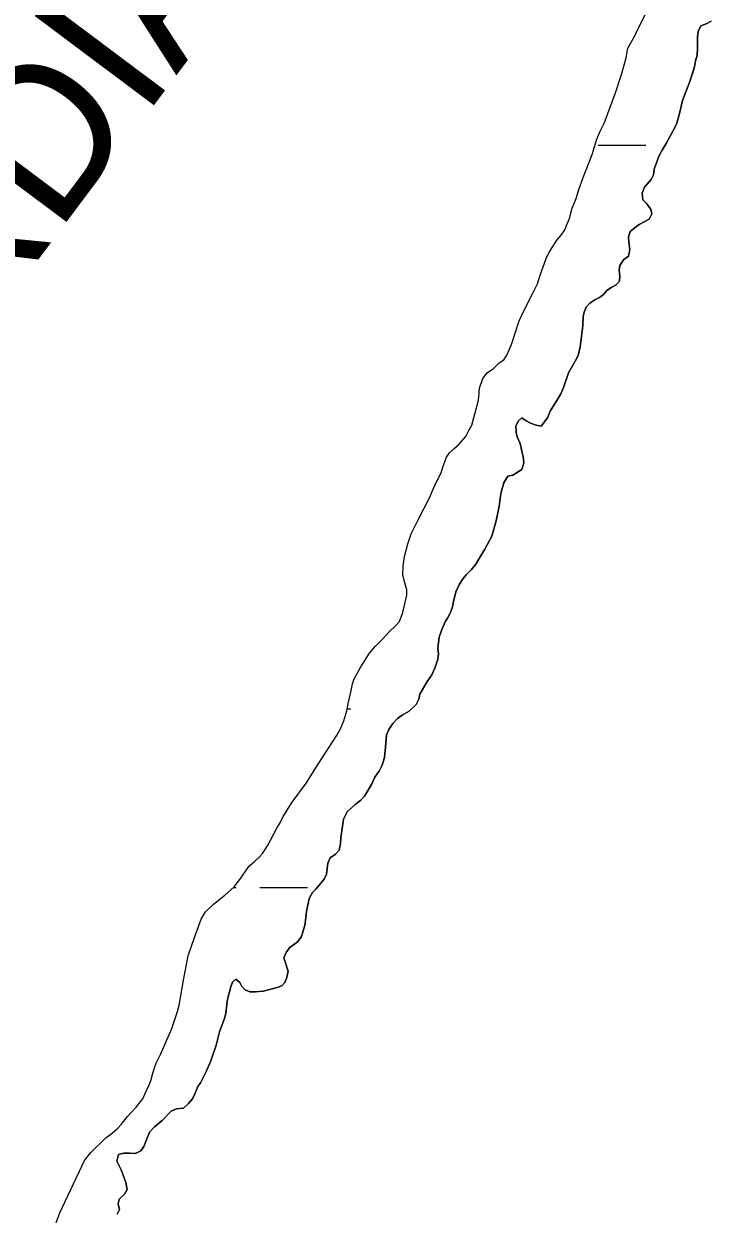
# Model space of a CAD drawing. Extents: x 3177385 to 3215275, y 903885 to 929304.
# Drawn here: x 3183054 to 3183515, y 915727 to 916526 of the extents above; entities that cross this region are included whole.
import ezdxf

# ---------------------------------------------------------------- set-up
doc = ezdxf.new("R2010")
doc.units = 0
for name, color, linetype in [('V-SITE-VEGE', 7, 'Continuous'), ('V-TOPO-GNAM-IDEN', 7, 'Continuous'), ('V-TOPO-SHOR', 7, 'Continuous'), ('V-WETL-SWMP', 7, 'Continuous')]:
    doc.layers.add(name, color=color, linetype=linetype)

msp = doc.modelspace()

# ---------------------------------------------------------------- linework, layer by layer
at = {"layer": 'V-SITE-VEGE'}
for p, q in [((3183506.27, 916517.61), (3183506.78, 916521.3)), ((3183506.78, 916521.3), (3183508.52, 916525.13)), ((3183508.52, 916525.13), (3183512.08, 916526.48)), ((3183506.33, 916510.06), (3183506.27, 916517.61)), ((3183505, 916501.59), (3183506.12, 916505.43)), ((3183506.12, 916505.43), (3183506.33, 916510.06)), ((3183503.52, 916494.68), (3183504.33, 916497.6)), ((3183504.33, 916497.6), (3183505, 916501.59)), ((3183501.13, 916487.62), (3183503.52, 916494.68)), ((3183496.35, 916475.03), (3183501.13, 916487.62)), ((3183495.54, 916472.12), (3183496.35, 916475.03)), ((3183492.46, 916459.82), (3183494.56, 916467.2)), ((3183494.56, 916467.2), (3183495.54, 916472.12)), ((3183485.2, 916446.04), (3183491.04, 916456.76)), ((3183491.04, 916456.76), (3183492.46, 916459.82)), ((3183480.63, 916437.93), (3183482.53, 916441.6)), ((3183482.53, 916441.6), (3183485.2, 916446.04)), ((3183477.29, 916428.87), (3183480.63, 916437.93)), ((3183475.2, 916421.96), (3183476.77, 916425.03)), ((3183476.77, 916425.03), (3183477.29, 916428.87)), ((3183469.07, 916412.79), (3183470.81, 916416.62)), ((3183470.81, 916416.62), (3183475.2, 916421.96)), ((3183469.64, 916408.31), (3183469.07, 916412.79)), ((3183472.07, 916405.66), (3183469.64, 916408.31)), ((3183474.95, 916401.93), (3183472.07, 916405.66)), ((3183475.68, 916398.84), (3183474.95, 916401.93)), ((3183467.27, 916391.54), (3183473.79, 916395.16)), ((3183473.79, 916395.16), (3183475.68, 916398.84)), ((3183459.92, 916383.16), (3183461.05, 916386.84)), ((3183461.05, 916386.84), (3183464.47, 916389.57)), ((3183464.47, 916389.57), (3183467.27, 916391.54)), ((3183460.19, 916379.92), (3183459.92, 916383.16)), ((3183460.9, 916374.82), (3183460.19, 916379.92)), ((3183456.97, 916368.24), (3183460.08, 916370.36)), ((3183460.08, 916370.36), (3183460.9, 916374.82)), ((3183453.64, 916361.04), (3183454.29, 916364.11)), ((3183454.21, 916356.87), (3183453.64, 916361.04)), ((3183454.29, 916364.11), (3183456.97, 916368.24)), ((3183451.67, 916351.04), (3183453.86, 916353.64)), ((3183453.86, 916353.64), (3183454.21, 916356.87)), ((3183440.62, 916342.55), (3183443.11, 916344.52)), ((3183443.11, 916344.52), (3183445.46, 916347.27)), ((3183445.46, 916347.27), (3183448.41, 916349.39)), ((3183448.41, 916349.39), (3183451.67, 916351.04)), ((3183431.6, 916336.18), (3183433.95, 916338.77)), ((3183433.95, 916338.77), (3183437.37, 916341.05)), ((3183437.37, 916341.05), (3183440.62, 916342.55)), ((3183429.29, 916323.88), (3183429.67, 916329.73)), ((3183429.67, 916329.73), (3183430.33, 916332.81)), ((3183430.33, 916332.81), (3183431.6, 916336.18)), ((3183428.08, 916312.8), (3183429.29, 916323.88)), ((3183427.58, 916309.41), (3183428.08, 916312.8)), ((3183426.12, 916303.57), (3183427.58, 916309.41)), ((3183419.81, 916292.09), (3183424.22, 916299.9)), ((3183424.22, 916299.9), (3183426.12, 916303.57)), ((3183416.14, 916281.5), (3183419.81, 916292.09)), ((3183414.55, 916277.82), (3183416.14, 916281.5)), ((3183407.47, 916266.35), (3183412.66, 916274.46)), ((3183412.66, 916274.46), (3183414.55, 916277.82)), ((3183405.72, 916261.75), (3183407.47, 916266.35)), ((3183384.38, 916256.3), (3183386.12, 916259.67)), ((3183386.12, 916259.67), (3183388.46, 916261.8)), ((3183388.46, 916261.8), (3183391.21, 916259.77)), ((3183391.21, 916259.77), (3183394.27, 916258.19)), ((3183394.27, 916258.19), (3183397.96, 916256.91)), ((3183397.96, 916256.91), (3183401.34, 916256.25)), ((3183401.34, 916256.25), (3183405.72, 916261.75)), ((3183384.48, 916251.83), (3183384.38, 916256.3)), ((3183385.37, 916248.89), (3183384.48, 916251.83)), ((3183387.17, 916244.56), (3183385.37, 916248.89)), ((3183388.49, 916239.45), (3183387.17, 916244.56)), ((3183389.22, 916235.75), (3183388.49, 916239.45)), ((3183389.78, 916231.42), (3183389.22, 916235.75)), ((3183382.44, 916223.35), (3183388.49, 916226.97)), ((3183388.49, 916226.97), (3183389.78, 916231.42)), ((3183374.59, 916211.88), (3183376.21, 916218.02)), ((3183376.21, 916218.02), (3183379.04, 916222.62)), ((3183379.04, 916222.62), (3183382.44, 916223.35)), ((3183373.77, 916207.73), (3183374.59, 916211.88)), ((3183371.12, 916192.5), (3183373.24, 916202.49)), ((3183373.24, 916202.49), (3183373.77, 916207.73)), ((3183368.21, 916182.37), (3183371.12, 916192.5)), ((3183363.64, 916173.48), (3183368.21, 916182.37)), ((3183357.5, 916163.38), (3183361.75, 916170.57)), ((3183361.75, 916170.57), (3183363.64, 916173.48)), ((3183354.53, 916159.87), (3183357.5, 916163.38)), ((3183346.23, 916149.49), (3183348.44, 916153.01)), ((3183348.44, 916153.01), (3183351.1, 916156.37)), ((3183351.1, 916156.37), (3183354.53, 916159.87)), ((3183342.55, 916138.44), (3183344.17, 916144.9)), ((3183344.17, 916144.9), (3183346.23, 916149.49)), ((3183341.89, 916134.75), (3183342.55, 916138.44)), ((3183338.56, 916127.24), (3183340.46, 916130.92)), ((3183340.46, 916130.92), (3183341.89, 916134.75)), ((3183334.77, 916119.58), (3183336.99, 916124.64)), ((3183336.99, 916124.64), (3183338.56, 916127.24)), ((3183332, 916106.97), (3183332.86, 916114.36)), ((3183332.86, 916114.36), (3183334.77, 916119.58)), ((3183332.56, 916102.96), (3183332, 916106.97)), ((3183329.98, 916093.59), (3183331.91, 916099.73)), ((3183331.91, 916099.73), (3183332.56, 916102.96)), ((3183324.94, 916084.71), (3183327.92, 916089.15)), ((3183327.92, 916089.15), (3183329.98, 916093.59)), ((3183319.9, 916076.14), (3183324.94, 916084.71)), ((3183317.35, 916069.24), (3183319.24, 916072.76)), ((3183319.24, 916072.76), (3183319.9, 916076.14)), ((3183308.17, 916062.11), (3183312.83, 916064.67)), ((3183312.83, 916064.67), (3183317.35, 916069.24)), ((3183301.78, 916056.33), (3183304.9, 916059.68)), ((3183304.9, 916059.68), (3183308.17, 916062.11)), ((3183296.96, 916040.51), (3183297.53, 916048.83)), ((3183297.53, 916048.83), (3183299.11, 916052.35)), ((3183299.11, 916052.35), (3183301.78, 916056.33)), ((3183296.26, 916033.58), (3183296.96, 916040.51)), ((3183294.66, 916028.52), (3183296.26, 916033.58)), ((3183289.78, 916020.41), (3183292.76, 916024.84)), ((3183292.76, 916024.84), (3183294.66, 916028.52)), ((3183287.56, 916015.5), (3183289.78, 916020.41)), ((3183282.84, 916007.7), (3183287.56, 916015.5)), ((3183271.15, 915997.05), (3183276.61, 916002.07)), ((3183276.61, 916002.07), (3183280.34, 916004.8)), ((3183280.34, 916004.8), (3183282.84, 916007.7)), ((3183268.62, 915992.15), (3183271.15, 915997.05)), ((3183266.78, 915979.69), (3183268.62, 915992.15)), ((3183266.73, 915975.68), (3183266.78, 915979.69)), ((3183259.83, 915966.06), (3183263.41, 915968.63)), ((3183263.41, 915968.63), (3183265.75, 915971.38)), ((3183265.75, 915971.38), (3183266.73, 915975.68)), ((3183257.23, 915955.15), (3183258.09, 915962.53)), ((3183258.09, 915962.53), (3183259.83, 915966.06)), ((3183255.64, 915951.77), (3183257.23, 915955.15)), ((3183247.83, 915942.78), (3183250.17, 915945.06)), ((3183250.17, 915945.06), (3183255.64, 915951.77)), ((3183243.82, 915930.18), (3183245.62, 915938.8)), ((3183245.62, 915938.8), (3183247.83, 915942.78)), ((3183243.46, 915925.87), (3183243.82, 915930.18)), ((3183241.49, 915916.19), (3183242.78, 915920.95)), ((3183242.78, 915920.95), (3183243.46, 915925.87)), ((3183237.87, 915909.76), (3183240.37, 915912.96)), ((3183240.37, 915912.96), (3183241.49, 915916.19)), ((3183230.39, 915903.07), (3183232.58, 915905.82)), ((3183232.58, 915905.82), (3183237.87, 915909.76)), ((3183228.64, 915899.08), (3183230.39, 915903.07)), ((3183231.46, 915889.95), (3183228.64, 915899.08)), ((3183230.64, 915885.8), (3183231.46, 915889.95)), ((3183192.95, 915879.48), (3183194.22, 915882.55)), ((3183194.22, 915882.55), (3183196.41, 915884.68)), ((3183196.41, 915884.68), (3183199, 915882.34)), ((3183199, 915882.34), (3183200.5, 915879.7)), ((3183227.18, 915880.14), (3183229.36, 915882.43)), ((3183229.36, 915882.43), (3183230.64, 915885.8)), ((3183190.52, 915869.8), (3183191.17, 915872.88)), ((3183191.17, 915872.88), (3183192.95, 915879.48)), ((3183200.5, 915879.7), (3183202.64, 915877.51)), ((3183202.64, 915877.51), (3183205.7, 915876.24)), ((3183205.7, 915876.24), (3183209.71, 915876.04)), ((3183209.71, 915876.04), (3183214.8, 915876.6)), ((3183214.8, 915876.6), (3183224.23, 915879.1)), ((3183224.23, 915879.1), (3183227.18, 915880.14)), ((3183189.8, 915861.8), (3183190.52, 915869.8)), ((3183185.49, 915849.21), (3183189, 915858.88)), ((3183189, 915858.88), (3183189.8, 915861.8)), ((3183183.22, 915840.3), (3183185.49, 915849.21)), ((3183179.55, 915829.86), (3183183.22, 915840.3)), ((3183176.69, 915822.96), (3183179.55, 915829.86)), ((3183172.74, 915814.99), (3183176.69, 915822.96)), ((3183169.11, 915807.95), (3183170.86, 915812.55)), ((3183170.86, 915812.55), (3183172.74, 915814.99)), ((3183161.28, 915798.03), (3183164.71, 915801.07)), ((3183164.71, 915801.07), (3183167.36, 915804.27)), ((3183167.36, 915804.27), (3183169.11, 915807.95)), ((3183147, 915789.72), (3183153.08, 915795.97)), ((3183153.08, 915795.97), (3183156.49, 915797.47)), ((3183156.49, 915797.47), (3183161.28, 915798.03)), ((3183138.42, 915781.82), (3183141.86, 915785.47)), ((3183141.86, 915785.47), (3183147, 915789.72)), ((3183134.6, 915772.15), (3183138.42, 915781.82)), ((3183129, 915767.44), (3183132.56, 915769.25)), ((3183132.56, 915769.25), (3183134.6, 915772.15)), ((3183116.45, 915762.36), (3183117.58, 915766.81)), ((3183119.46, 915756.61), (3183116.45, 915762.36)), ((3183117.58, 915766.81), (3183121.14, 915767.85)), ((3183121.14, 915767.85), (3183125.3, 915767.79)), ((3183125.3, 915767.79), (3183129, 915767.44)), ((3183120.81, 915753.05), (3183119.46, 915756.61)), ((3183122.6, 915748.1), (3183120.81, 915753.05)), ((3183123.46, 915743.31), (3183122.6, 915748.1)), ((3183117.33, 915733.67), (3183118.14, 915736.75)), ((3183118.14, 915736.75), (3183121.57, 915740.25)), ((3183121.57, 915740.25), (3183123.46, 915743.31)), ((3183116.78, 915726.75), (3183118.21, 915729.97)), ((3183118.21, 915729.97), (3183117.33, 915733.67))]:
    msp.add_line(p, q, dxfattribs=at)
at = {"layer": 'V-TOPO-SHOR'}
for points in [[(3183482.53, 916441.6), (3183485.2, 916446.04), (3183491.04, 916456.76), (3183492.46, 916459.82), (3183494.56, 916467.2), (3183495.54, 916472.12), (3183496.35, 916475.03), (3183501.13, 916487.62), (3183503.53, 916494.68), (3183504.33, 916497.6), (3183505, 916501.59), (3183506.12, 916505.43), (3183506.33, 916510.06), (3183506.27, 916517.61), (3183506.78, 916521.3), (3183508.52, 916525.13), (3183512.08, 916526.48), (3183515.5, 916528.28)], [(3183292.76, 916024.84), (3183294.66, 916028.52), (3183296.26, 916033.58), (3183296.96, 916040.51), (3183297.53, 916048.83), (3183299.11, 916052.35), (3183301.78, 916056.33), (3183304.9, 916059.68), (3183308.17, 916062.11), (3183312.83, 916064.67), (3183317.35, 916069.24), (3183319.24, 916072.76), (3183319.9, 916076.14), (3183324.94, 916084.71), (3183327.92, 916089.15), (3183329.98, 916093.59), (3183331.91, 916099.73), (3183332.56, 916102.96), (3183332, 916106.97), (3183332.86, 916114.36), (3183334.77, 916119.58), (3183336.99, 916124.64), (3183338.56, 916127.24), (3183340.46, 916130.92), (3183341.89, 916134.75), (3183342.55, 916138.44), (3183344.17, 916144.9), (3183346.23, 916149.49), (3183348.44, 916153.01), (3183351.1, 916156.37), (3183354.53, 916159.87), (3183357.5, 916163.38), (3183361.75, 916170.57), (3183363.64, 916173.48), (3183368.21, 916182.37), (3183371.12, 916192.5), (3183373.24, 916202.49), (3183373.77, 916207.73), (3183374.59, 916211.88), (3183376.21, 916218.02), (3183379.04, 916222.62), (3183382.44, 916223.35), (3183388.49, 916226.97), (3183389.78, 916231.42), (3183389.22, 916235.75), (3183388.49, 916239.45), (3183387.17, 916244.56), (3183385.37, 916248.89), (3183384.48, 916251.83), (3183384.38, 916256.3), (3183386.12, 916259.67), (3183388.46, 916261.8), (3183391.21, 916259.77), (3183394.27, 916258.19), (3183397.96, 916256.91), (3183401.34, 916256.25), (3183405.72, 916261.75), (3183407.47, 916266.35), (3183412.66, 916274.46), (3183414.55, 916277.82), (3183416.14, 916281.5), (3183419.81, 916292.09), (3183424.22, 916299.9), (3183426.12, 916303.57), (3183427.58, 916309.41), (3183428.08, 916312.8), (3183429.29, 916323.88), (3183429.67, 916329.73), (3183430.33, 916332.81), (3183431.6, 916336.18), (3183433.95, 916338.77), (3183437.37, 916341.05), (3183440.62, 916342.55), (3183443.11, 916344.52), (3183445.46, 916347.27), (3183448.41, 916349.39), (3183451.67, 916351.04), (3183453.86, 916353.64), (3183454.21, 916356.87), (3183453.64, 916361.04), (3183454.29, 916364.11), (3183456.97, 916368.24), (3183460.07, 916370.36), (3183460.9, 916374.82), (3183460.19, 916379.92), (3183459.92, 916383.16), (3183461.05, 916386.84), (3183464.47, 916389.57), (3183467.27, 916391.54), (3183473.79, 916395.16), (3183475.68, 916398.84), (3183474.95, 916401.93), (3183472.07, 916405.66), (3183469.64, 916408.31), (3183469.07, 916412.79), (3183470.81, 916416.62), (3183475.2, 916421.96), (3183476.78, 916425.03), (3183477.29, 916428.87), (3183480.63, 916437.93), (3183482.53, 916441.6)], [(3183116.78, 915726.75), (3183118.21, 915729.97), (3183117.33, 915733.67), (3183118.14, 915736.75), (3183121.57, 915740.25), (3183123.46, 915743.31), (3183122.6, 915748.1), (3183120.81, 915753.05), (3183119.46, 915756.61), (3183116.45, 915762.36), (3183117.58, 915766.81), (3183121.14, 915767.85), (3183125.3, 915767.79), (3183129, 915767.44), (3183132.56, 915769.25), (3183134.6, 915772.15), (3183138.42, 915781.82), (3183141.86, 915785.47), (3183147, 915789.72), (3183153.08, 915795.97), (3183156.49, 915797.47), (3183161.28, 915798.03), (3183164.71, 915801.07), (3183167.36, 915804.27), (3183169.11, 915807.95), (3183170.86, 915812.55), (3183172.74, 915814.99), (3183176.69, 915822.96), (3183179.55, 915829.86), (3183183.22, 915840.3), (3183185.49, 915849.21), (3183189, 915858.88), (3183189.8, 915861.8), (3183190.52, 915869.8), (3183191.17, 915872.88), (3183192.95, 915879.48), (3183194.22, 915882.55), (3183196.41, 915884.68), (3183199, 915882.34), (3183200.5, 915879.7), (3183202.64, 915877.51), (3183205.7, 915876.24), (3183209.71, 915876.04), (3183214.8, 915876.59), (3183224.23, 915879.1), (3183227.18, 915880.14), (3183229.36, 915882.43), (3183230.64, 915885.8), (3183231.46, 915889.95), (3183228.64, 915899.08), (3183230.39, 915903.07), (3183232.58, 915905.82), (3183237.87, 915909.76), (3183240.37, 915912.96), (3183241.49, 915916.19), (3183242.78, 915920.95), (3183243.46, 915925.87), (3183243.82, 915930.18), (3183245.62, 915938.8), (3183247.83, 915942.78), (3183250.17, 915945.06), (3183255.64, 915951.77), (3183257.23, 915955.15), (3183258.09, 915962.53), (3183259.83, 915966.06), (3183263.41, 915968.63), (3183265.75, 915971.38), (3183266.73, 915975.68), (3183266.78, 915979.69), (3183268.62, 915992.15), (3183271.15, 915997.05), (3183276.61, 916002.07), (3183280.34, 916004.8), (3183282.84, 916007.7), (3183287.56, 916015.5), (3183289.78, 916020.41), (3183292.76, 916024.84)]]:
    msp.add_lwpolyline(points, dxfattribs=at)
at = {"layer": 'V-WETL-SWMP'}
for p, q in [((3183439.65, 916444.95), (3183471.65, 916444.87)), ((3183271.19, 916066.23), (3183273.7, 916066.23)), ((3183194.84, 915946.34), (3183196.58, 915946.34)), ((3183212.58, 915946.3), (3183244.58, 915946.22))]:
    msp.add_line(p, q, dxfattribs=at)
for points in [[(3183311.22, 916146.22), (3183309.3, 916152.56), (3183308.57, 916156.27), (3183308.65, 916162.43), (3183309.65, 916168.58), (3183311.76, 916177.04), (3183314.15, 916183.79), (3183319.21, 916194.21), (3183326.32, 916207.99), (3183330.28, 916216.88), (3183334.23, 916224.85), (3183335.36, 916228.69), (3183337.91, 916235.44), (3183339.79, 916238.35), (3183342.91, 916241.24), (3183345.87, 916243.67), (3183350.71, 916249.31), (3183352.93, 916253.6), (3183354.81, 916256.81), (3183359.02, 916272.64), (3183359.52, 916275.71), (3183360.05, 916281.72), (3183362.29, 916288.16), (3183365.11, 916291.98), (3183369.31, 916295.01), (3183373.21, 916298.82), (3183376.32, 916300.78), (3183378.36, 916303.84), (3183381.37, 916311.05), (3183386.34, 916326.25), (3183388.56, 916331.31), (3183395.66, 916345.09), (3183398.83, 916351.68), (3183400.75, 916357.67), (3183404.74, 916368.87), (3183406.48, 916372.7), (3183411.83, 916381.12), (3183414.8, 916384.47), (3183417.15, 916388.14), (3183418.42, 916390.9), (3183420.48, 916395.65), (3183422.26, 916402.57), (3183424.81, 916409.01), (3183426.73, 916415.15), (3183429.61, 916423.13), (3183435.5, 916438.63), (3183438.71, 916449.07), (3183440.93, 916454.28), (3183443.78, 916460.26), (3183451.27, 916480.05), (3183455.27, 916492.33), (3183458.49, 916503.7), (3183459.65, 916510.16), (3183464.22, 916518.42), (3183465.97, 916522.41), (3183471.96, 916533.9)], [(3183515.5, 916528.28), (3183512.08, 916526.48), (3183508.52, 916525.13), (3183506.78, 916521.3), (3183506.27, 916517.61), (3183506.33, 916510.06), (3183506.12, 916505.43), (3183505, 916501.59), (3183504.33, 916497.59), (3183503.52, 916494.68), (3183501.13, 916487.62), (3183496.35, 916475.03), (3183495.54, 916472.12), (3183494.56, 916467.2), (3183492.46, 916459.82), (3183491.04, 916456.76), (3183485.2, 916446.04), (3183482.53, 916441.6)], [(3183482.53, 916441.6), (3183480.63, 916437.93), (3183477.29, 916428.87), (3183476.78, 916425.03), (3183475.2, 916421.96), (3183470.82, 916416.62), (3183469.07, 916412.79), (3183469.63, 916408.31), (3183472.07, 916405.66), (3183474.95, 916401.93), (3183475.68, 916398.84), (3183473.79, 916395.16), (3183467.27, 916391.54), (3183464.47, 916389.57), (3183461.05, 916386.84), (3183459.92, 916383.16), (3183460.19, 916379.92), (3183460.9, 916374.82), (3183460.08, 916370.36), (3183456.97, 916368.24), (3183454.29, 916364.11), (3183453.64, 916361.04), (3183454.21, 916356.87), (3183453.86, 916353.64), (3183451.67, 916351.04), (3183448.41, 916349.39), (3183445.46, 916347.27), (3183443.11, 916344.52), (3183440.62, 916342.55), (3183437.37, 916341.05), (3183433.95, 916338.78), (3183431.6, 916336.18), (3183430.33, 916332.81), (3183429.67, 916329.73), (3183429.29, 916323.88), (3183428.08, 916312.8), (3183427.58, 916309.41), (3183426.12, 916303.57), (3183424.22, 916299.9), (3183419.81, 916292.09), (3183416.14, 916281.5), (3183414.55, 916277.82), (3183412.66, 916274.45), (3183407.47, 916266.35), (3183405.72, 916261.75), (3183401.34, 916256.25), (3183397.95, 916256.91), (3183394.27, 916258.19), (3183391.21, 916259.77), (3183388.46, 916261.8), (3183386.12, 916259.67), (3183384.38, 916256.3), (3183384.48, 916251.83), (3183385.37, 916248.89), (3183387.17, 916244.56), (3183388.49, 916239.45), (3183389.22, 916235.75), (3183389.78, 916231.42), (3183388.49, 916226.97), (3183382.44, 916223.34), (3183379.04, 916222.62), (3183376.21, 916218.03), (3183374.59, 916211.88), (3183373.77, 916207.73), (3183373.24, 916202.49), (3183371.12, 916192.5), (3183368.22, 916182.36), (3183363.64, 916173.48), (3183361.75, 916170.58), (3183357.5, 916163.38), (3183354.53, 916159.87), (3183351.1, 916156.37), (3183348.44, 916153.01), (3183346.23, 916149.5), (3183344.17, 916144.9), (3183342.55, 916138.44), (3183341.89, 916134.75), (3183340.46, 916130.92), (3183338.56, 916127.24), (3183336.99, 916124.64), (3183334.77, 916119.58), (3183332.86, 916114.36), (3183332, 916106.97), (3183332.56, 916102.96), (3183331.91, 916099.73), (3183329.98, 916093.59), (3183327.92, 916089.15), (3183324.94, 916084.71), (3183319.9, 916076.14), (3183319.24, 916072.76), (3183317.35, 916069.24), (3183312.83, 916064.67), (3183308.17, 916062.11), (3183304.9, 916059.68), (3183301.78, 916056.33), (3183299.11, 916052.35), (3183297.53, 916048.83), (3183296.96, 916040.51), (3183296.26, 916033.58), (3183294.66, 916028.52), (3183292.76, 916024.84)], [(3183073.66, 915715.09), (3183078.28, 915727.67), (3183094.74, 915762.77), (3183099.12, 915768.26), (3183109.11, 915778.16), (3183113.46, 915781.19), (3183116.89, 915784.38), (3183119.7, 915787.27), (3183123.77, 915792.31), (3183129.55, 915798.71), (3183133.94, 915804.36), (3183135.21, 915807.43), (3183138.53, 915814.02), (3183139.65, 915817.24), (3183140.62, 915821.39), (3183141.74, 915825.08), (3183142.86, 915828.14), (3183145.86, 915833.96), (3183153.47, 915851.44), (3183157.31, 915862.96), (3183158.29, 915867.26), (3183161.27, 915884.02), (3183164.4, 915900.32), (3183168.56, 915912.6), (3183173.18, 915925.03), (3183176.01, 915929.77), (3183181.47, 915935.1), (3183189.1, 915941.02), (3183195.18, 915946.65), (3183199.87, 915952.45), (3183204.11, 915958.72), (3183205.99, 915961.16), (3183209.26, 915963.89), (3183212.23, 915966.79), (3183214.26, 915969.07), (3183217.71, 915974.27), (3183224.02, 915986.06), (3183226.38, 915990.04), (3183228.28, 915993.87), (3183234.26, 916003.51), (3183243.82, 916016.49), (3183249.64, 916025.98), (3183264.09, 916048.15), (3183266.77, 916052.74), (3183268.84, 916058.11), (3183270.92, 916064.87), (3183271.91, 916069.94), (3183273.7, 916077.47), (3183274.69, 916083.01), (3183275.81, 916086.38), (3183280.38, 916094.5), (3183286.2, 916103.67), (3183289.95, 916108.1), (3183294.79, 916112.97), (3183299.32, 916118), (3183303.53, 916121.96), (3183306.34, 916125.01), (3183308.42, 916130.99), (3183311.18, 916142.67), (3183311.22, 916146.22)], [(3183292.76, 916024.84), (3183289.78, 916020.41), (3183287.56, 916015.5), (3183282.84, 916007.7), (3183280.34, 916004.8), (3183276.61, 916002.07), (3183271.15, 915997.05), (3183268.62, 915992.15), (3183266.78, 915979.69), (3183266.73, 915975.68), (3183265.75, 915971.38), (3183263.4, 915968.63), (3183259.83, 915966.06), (3183258.09, 915962.53), (3183257.23, 915955.15), (3183255.64, 915951.77), (3183250.17, 915945.06), (3183247.83, 915942.78), (3183245.62, 915938.8), (3183243.82, 915930.19), (3183243.46, 915925.87), (3183242.78, 915920.95), (3183241.49, 915916.19), (3183240.37, 915912.97), (3183237.87, 915909.76), (3183232.58, 915905.82), (3183230.39, 915903.07), (3183228.64, 915899.08), (3183231.46, 915889.95), (3183230.64, 915885.8), (3183229.36, 915882.43), (3183227.18, 915880.14), (3183224.23, 915879.1), (3183214.8, 915876.59), (3183209.71, 915876.04), (3183205.7, 915876.24), (3183202.64, 915877.51), (3183200.5, 915879.7), (3183199, 915882.34), (3183196.4, 915884.68), (3183194.22, 915882.55), (3183192.95, 915879.48), (3183191.17, 915872.88), (3183190.52, 915869.8), (3183189.8, 915861.8), (3183189, 915858.88), (3183185.49, 915849.21), (3183183.22, 915840.3), (3183179.55, 915829.86), (3183176.69, 915822.96), (3183172.74, 915814.99), (3183170.86, 915812.55), (3183169.11, 915807.95), (3183167.37, 915804.27), (3183164.71, 915801.07), (3183161.28, 915798.03), (3183156.49, 915797.47), (3183153.08, 915795.97), (3183147, 915789.72), (3183141.86, 915785.47), (3183138.42, 915781.81), (3183134.6, 915772.15), (3183132.56, 915769.25), (3183129, 915767.44), (3183125.3, 915767.8), (3183121.14, 915767.85), (3183117.58, 915766.81), (3183116.45, 915762.35), (3183119.46, 915756.61), (3183120.81, 915753.05), (3183122.59, 915748.1), (3183123.46, 915743.31), (3183121.57, 915740.25), (3183118.14, 915736.75), (3183117.33, 915733.68), (3183118.21, 915729.97), (3183116.78, 915726.75)]]:
    msp.add_lwpolyline(points, dxfattribs=at)

# ---------------------------------------------------------------- texts
at = {"layer": 'V-TOPO-GNAM-IDEN'}
msp.add_text('CONCORDIA', height=100, rotation=53.15862, dxfattribs=at).set_placement((3182719.8, 915908.95))

doc.saveas('drawing.dxf')
